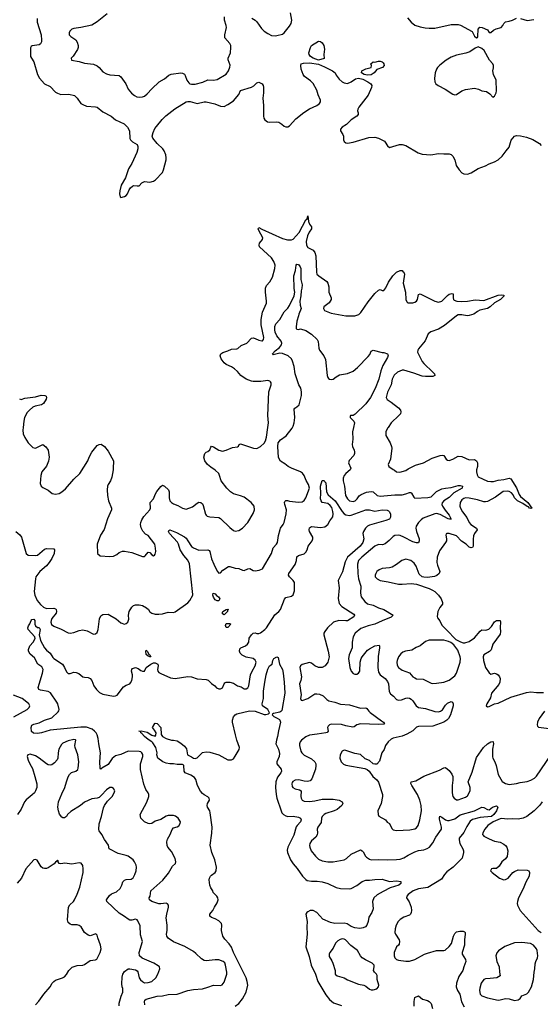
# Model space of a CAD drawing. Header units: inches. Extents: x 2001573 to 2220545, y 644482 to 846830.
# Tile 621 of 656: x 2153355 to 2159094, y 733637 to 744496. Entities that reach past the tile are written whole.
import ezdxf

# ---------------------------------------------------------------- set-up
doc = ezdxf.new("R2010")
doc.units = ezdxf.units.IN
doc.header["$MEASUREMENT"] = 0
doc.layers.add('C1753', color=7, linetype='Continuous')
doc.layers.add('C1754', color=7, linetype='Continuous')

msp = doc.modelspace()

# ---------------------------------------------------------------- linework, layer by layer
at = {"layer": 'C1753', "color": 5}
for points, elevation in [([(2153314, 738850), (2153356, 738816), (2153376, 738790), (2153427, 738610), (2153450, 738589), (2153530, 738585), (2153551, 738589), (2153630, 738657), (2153650, 738664), (2153730, 738659), (2153739, 738650), (2153736, 738610), (2153710, 738554), (2153681, 738510), (2153650, 738472), (2153577, 738410), (2153534, 738350), (2153528, 738330), (2153516, 738190), (2153522, 738150), (2153549, 738089), (2153586, 738046), (2153618, 738018), (2153650, 738004), (2153730, 738007), (2153750, 738000), (2153758, 737990), (2153761, 737970), (2153756, 737950), (2153710, 737891), (2153700, 737870), (2153697, 737850), (2153706, 737826), (2153730, 737807), (2153813, 737773), (2153890, 737733), (2153910, 737730), (2153950, 737736), (2154010, 737760), (2154050, 737768), (2154097, 737757), (2154170, 737719), (2154190, 737723), (2154210, 737738), (2154221, 737770), (2154236, 737890), (2154250, 737921), (2154270, 737935), (2154330, 737938), (2154350, 737930), (2154419, 737890), (2154470, 737844), (2154510, 737831), (2154530, 737835), (2154547, 737853), (2154557, 737883), (2154553, 737930), (2154563, 737970), (2154590, 738018), (2154610, 738035), (2154630, 738042), (2154670, 738044), (2154710, 738034), (2154754, 738010), (2154773, 737993), (2154790, 737967), (2154810, 737950), (2154850, 737940), (2154890, 737940), (2154930, 737944), (2154990, 737963), (2155050, 737957), (2155070, 737964), (2155210, 738066), (2155230, 738091), (2155262, 738150), (2155262, 738158), (2155226, 738494), (2155210, 738535), (2155165, 738585), (2155122, 738650), (2155106, 738710), (2155093, 738733), (2155005, 738830), (2154994, 738850), (2154997, 738863), (2155010, 738868), (2155082, 738842), (2155170, 738794), (2155190, 738777), (2155210, 738750), (2155247, 738687), (2155270, 738670), (2155330, 738647), (2155430, 738650), (2155442, 738642), (2155450, 738630), (2155471, 738550), (2155495, 738490), (2155530, 738413), (2155550, 738391), (2155570, 738396), (2155595, 738425), (2155656, 738464), (2155670, 738465), (2155730, 738447), (2155770, 738442), (2155810, 738425), (2155830, 738422), (2155870, 738440), (2155890, 738443), (2155930, 738423), (2155950, 738418), (2155994, 738426), (2156030, 738439), (2156130, 738607), (2156150, 738670), (2156187, 738710), (2156198, 738730), (2156209, 738809), (2156225, 738875), (2156230, 738890), (2156261, 738930), (2156270, 738950), (2156293, 739047), (2156295, 739090), (2156276, 739150), (2156273, 739170), (2156278, 739182), (2156290, 739194), (2156306, 739194), (2156330, 739186), (2156430, 739175), (2156470, 739178), (2156490, 739192), (2156510, 739222), (2156549, 739330), (2156539, 739370), (2156513, 739413), (2156490, 739470), (2156474, 739494), (2156450, 739510), (2156352, 739550), (2156316, 739570), (2156279, 739599), (2156230, 739628), (2156209, 739669), (2156199, 739790), (2156205, 739830), (2156230, 739864), (2156293, 739907), (2156357, 739990), (2156362, 740000)], 260), ([(2153392, 740000), (2153389, 739970), (2153393, 739930), (2153410, 739888), (2153450, 739831), (2153499, 739779), (2153530, 739771), (2153610, 739811), (2153644, 739784), (2153670, 739750), (2153680, 739670), (2153672, 739628), (2153649, 739571), (2153600, 739510), (2153587, 739470), (2153582, 739382), (2153593, 739353), (2153610, 739335), (2153670, 739306), (2153712, 739270), (2153750, 739263), (2153790, 739270), (2153821, 739290), (2153858, 739322), (2153950, 739430), (2154016, 739490), (2154105, 739630), (2154120, 739670), (2154150, 739725), (2154210, 739799), (2154230, 739811), (2154253, 739813), (2154288, 739788), (2154330, 739739), (2154388, 739630), (2154390, 739610), (2154384, 739570), (2154385, 739530), (2154370, 739450), (2154354, 739410), (2154330, 739370), (2154324, 739350), (2154320, 739310), (2154322, 739250), (2154334, 739190), (2154366, 739110), (2154368, 739090), (2154324, 738990), (2154287, 738873), (2154246, 738810), (2154208, 738712), (2154212, 738610), (2154243, 738583), (2154350, 738577), (2154390, 738580), (2154424, 738596), (2154450, 738619), (2154487, 738633), (2154510, 738635), (2154590, 738619), (2154710, 738574), (2154730, 738575), (2154738, 738582), (2154770, 738623), (2154790, 738619), (2154810, 738595), (2154830, 738583), (2154842, 738590), (2154850, 738602), (2154855, 738630), (2154852, 738668), (2154843, 738710), (2154770, 738806), (2154743, 738823), (2154714, 738854), (2154693, 738893), (2154688, 738928), (2154690, 738950), (2154700, 738980), (2154722, 739018), (2154789, 739091), (2154796, 739110), (2154793, 739170), (2154831, 739210), (2154852, 739268), (2154866, 739294), (2154910, 739348), (2154930, 739361), (2154950, 739351), (2154994, 739310), (2155002, 739290), (2155003, 739223), (2155010, 739191), (2155027, 739170), (2155050, 739156), (2155099, 739139), (2155150, 739107), (2155190, 739099), (2155258, 739122), (2155310, 739165), (2155330, 739175), (2155350, 739171), (2155370, 739155), (2155379, 739139), (2155404, 739044), (2155410, 739030), (2155422, 739022), (2155450, 739014), (2155550, 739004), (2155570, 738995), (2155670, 738894), (2155710, 738863), (2155730, 738855), (2155770, 738864), (2155810, 738887), (2155870, 738951), (2155930, 739050), (2155943, 739090), (2155938, 739130), (2155907, 739170), (2155830, 739230), (2155790, 739245), (2155710, 739265), (2155677, 739290), (2155638, 739330), (2155576, 739410), (2155559, 739470), (2155549, 739490), (2155510, 739529), (2155460, 739560), (2155424, 739590), (2155395, 739630), (2155384, 739670), (2155395, 739710), (2155410, 739725), (2155430, 739732), (2155449, 739751), (2155460, 739780), (2155470, 739791), (2155490, 739786), (2155550, 739748), (2155590, 739739), (2155630, 739748), (2155702, 739778), (2155755, 739785), (2155766, 739794), (2155775, 739810), (2155790, 739819), (2155932, 739770), (2155970, 739765), (2156010, 739788), (2156050, 739827), (2156064, 739850), (2156076, 739890), (2156090, 740000)], 280), ([(2157034, 740000), (2157024, 739950), (2157026, 739870), (2157021, 739810), (2157024, 739790), (2157043, 739750), (2157047, 739730), (2157045, 739710), (2157037, 739690), (2156987, 739633), (2156979, 739610), (2157004, 739550), (2156996, 739530), (2156949, 739491), (2156932, 739470), (2156922, 739438), (2156920, 739410), (2156936, 739350), (2156945, 739250), (2156968, 739210), (2156990, 739189), (2157030, 739181), (2157052, 739190), (2157074, 739210), (2157097, 739243), (2157119, 739261), (2157176, 739284), (2157230, 739291), (2157250, 739289), (2157295, 739250), (2157330, 739241), (2157490, 739257), (2157570, 739257), (2157613, 739267), (2157650, 739283), (2157670, 739280), (2157675, 739275), (2157698, 739230), (2157710, 739220), (2157855, 739225), (2157890, 739235), (2157950, 739294), (2158010, 739321), (2158050, 739330), (2158110, 739335), (2158190, 739358), (2158210, 739360), (2158236, 739350), (2158231, 739330), (2158141, 739279), (2158090, 739226), (2158032, 739188), (2158011, 739169), (2158009, 739150), (2158017, 739130), (2158045, 739085), (2158088, 739030), (2158111, 738989), (2158094, 738986), (2158078, 738990), (2157990, 739040), (2157950, 739049), (2157930, 739047), (2157802, 738998), (2157779, 738981), (2157751, 738950), (2157725, 738910), (2157722, 738890), (2157730, 738850), (2157757, 738770), (2157759, 738750), (2157752, 738728), (2157730, 738726), (2157690, 738736), (2157590, 738790), (2157550, 738806), (2157529, 738811), (2157490, 738808), (2157470, 738797), (2157429, 738751), (2157384, 738716), (2157354, 738706), (2157310, 738709), (2157270, 738689), (2157125, 738570), (2157089, 738530), (2157078, 738490), (2157081, 738390), (2157091, 738330), (2157115, 738250), (2157110, 738170), (2157118, 738130), (2157160, 738080), (2157190, 738055), (2157250, 738040), (2157310, 738008), (2157370, 737990), (2157470, 737930), (2157450, 737907), (2157350, 737867), (2157271, 737829), (2157197, 737810), (2157117, 737783), (2157053, 737730), (2157030, 737690), (2157020, 737630), (2157020, 737570), (2156985, 737490), (2156979, 737450), (2156993, 737350), (2157008, 737310), (2157030, 737287), (2157050, 737277), (2157070, 737279), (2157090, 737288), (2157103, 737310), (2157108, 737410), (2157120, 737450), (2157131, 737470), (2157190, 737543), (2157210, 737558), (2157271, 737591), (2157317, 737597), (2157322, 737590), (2157321, 737570), (2157306, 737474), (2157304, 737350), (2157310, 737301), (2157327, 737270), (2157384, 737230), (2157410, 737199), (2157420, 737170), (2157427, 737087), (2157441, 737061), (2157476, 737036), (2157510, 737000), (2157530, 736990), (2157564, 736996), (2157610, 737015), (2157630, 737016), (2157650, 737012), (2157670, 737002), (2157690, 736983), (2157727, 736930), (2157750, 736910), (2157830, 736898), (2157930, 736865), (2157970, 736864), (2157992, 736870), (2158014, 736886), (2158050, 736938), (2158070, 736960), (2158110, 736975), (2158126, 736970), (2158135, 736950), (2158133, 736930), (2158102, 736830), (2158080, 736790), (2158064, 736770), (2158030, 736750), (2157910, 736706), (2157750, 736702), (2157730, 736692), (2157687, 736653), (2157624, 736616), (2157570, 736595), (2157470, 736572), (2157450, 736561), (2157418, 736530), (2157388, 736490), (2157374, 736446), (2157347, 736410), (2157322, 736318), (2157290, 736286), (2157270, 736284), (2157250, 736289), (2157210, 736325), (2157164, 736344), (2157110, 736392), (2157050, 736404), (2156950, 736438), (2156930, 736439), (2156911, 736429), (2156887, 736390), (2156885, 736350), (2156899, 736310), (2156925, 736285), (2156950, 736273), (2157158, 736238), (2157186, 736226), (2157208, 736208), (2157248, 736150), (2157290, 736113), (2157310, 736088), (2157355, 735950), (2157355, 735930), (2157341, 735850), (2157304, 735770), (2157305, 735730), (2157313, 735713), (2157387, 735670), (2157407, 735647), (2157431, 735630), (2157457, 735577), (2157470, 735563), (2157510, 735554), (2157657, 735563), (2157710, 735573), (2157730, 735585), (2157748, 735610), (2157766, 735670), (2157783, 735770), (2157780, 735830), (2157767, 735890), (2157740, 735950), (2157677, 736050), (2157668, 736072), (2157669, 736090), (2157720, 736100), (2157810, 736154), (2157981, 736219), (2158030, 736244), (2158050, 736247), (2158090, 736214), (2158117, 736177), (2158129, 736150), (2158130, 736110), (2158122, 736050), (2158123, 735970), (2158130, 735930), (2158144, 735910), (2158170, 735891), (2158190, 735891), (2158270, 735920), (2158290, 735938), (2158319, 735990), (2158319, 736030), (2158299, 736090), (2158344, 736196), (2158390, 736359), (2158469, 736470), (2158513, 736510), (2158550, 736533), (2158570, 736535), (2158575, 736530), (2158578, 736510), (2158566, 736450), (2158568, 736368), (2158570, 736350), (2158593, 736310), (2158609, 736269), (2158631, 736170), (2158673, 736093), (2158711, 736071), (2158750, 736063), (2158830, 736071), (2158870, 736082), (2158950, 736094), (2158990, 736108), (2159030, 736132), (2159050, 736154), (2159210, 736384)], 260), ([(2157415, 740000), (2157408, 739990), (2157390, 739950), (2157390, 739910), (2157438, 739830), (2157454, 739790), (2157458, 739770), (2157442, 739650), (2157416, 739590), (2157425, 739570), (2157470, 739534), (2157488, 739528), (2157510, 739511), (2157546, 739506), (2157610, 739524), (2157637, 739543), (2157718, 739582), (2157807, 739610), (2157901, 739659), (2157990, 739690), (2158013, 739693), (2158029, 739689), (2158057, 739650), (2158070, 739639), (2158090, 739635), (2158130, 739648), (2158190, 739683), (2158230, 739679), (2158310, 739643), (2158370, 739647), (2158389, 739629), (2158400, 739610), (2158401, 739570), (2158390, 739530), (2158389, 739509), (2158396, 739476), (2158410, 739455), (2158510, 739407), (2158550, 739401), (2158577, 739403), (2158630, 739418), (2158690, 739425), (2158750, 739441), (2158770, 739432), (2158832, 739332), (2158861, 739261), (2158876, 739236), (2158955, 739170), (2159001, 739110), (2158990, 739106), (2158975, 739110), (2158963, 739123), (2158950, 739127), (2158901, 739161), (2158842, 739190), (2158810, 739222), (2158795, 739255), (2158777, 739277), (2158752, 739292), (2158730, 739298), (2158686, 739294), (2158600, 739230), (2158510, 739184), (2158490, 739178), (2158470, 739179), (2158402, 739202), (2158310, 739220), (2158270, 739221), (2158250, 739215), (2158230, 739202), (2158209, 739170), (2158208, 739130), (2158214, 739110), (2158237, 739070), (2158285, 739005), (2158310, 738950), (2158329, 738929), (2158389, 738890), (2158398, 738870), (2158370, 738830), (2158358, 738802), (2158353, 738767), (2158352, 738688), (2158345, 738675), (2158330, 738670), (2158310, 738680), (2158276, 738710), (2158225, 738745), (2158170, 738805), (2158090, 738831), (2158062, 738830), (2158055, 738825), (2158051, 738810), (2158058, 738770), (2158058, 738750), (2158050, 738730), (2157983, 738637), (2157957, 738570), (2157952, 738510), (2157959, 738479), (2157986, 738410), (2157979, 738390), (2157954, 738366), (2157926, 738354), (2157850, 738344), (2157810, 738346), (2157790, 738353), (2157760, 738380), (2157724, 738470), (2157704, 738504), (2157667, 738530), (2157610, 738546), (2157567, 738533), (2157510, 738487), (2157461, 738459), (2157430, 738449), (2157350, 738443), (2157319, 738430), (2157293, 738410), (2157279, 738390), (2157273, 738370), (2157275, 738350), (2157294, 738330), (2157330, 738310), (2157417, 738297), (2157530, 738270), (2157570, 738269), (2157670, 738279), (2157730, 738271), (2157870, 738221), (2157906, 738206), (2157930, 738191), (2157970, 738151), (2158001, 738110), (2158017, 738070), (2158014, 738050), (2157986, 738014), (2157963, 737970), (2157955, 737915), (2157960, 737900), (2157986, 737866), (2158010, 737819), (2158062, 737762), (2158162, 737662), (2158213, 737633), (2158244, 737624), (2158263, 737623), (2158310, 737637), (2158370, 737680), (2158430, 737752), (2158450, 737766), (2158495, 737765), (2158527, 737773), (2158557, 737803), (2158590, 737857), (2158610, 737870), (2158651, 737870), (2158655, 737855), (2158650, 737790), (2158656, 737750), (2158650, 737721), (2158572, 737610), (2158553, 737547), (2158532, 737528), (2158471, 737490), (2158463, 737470), (2158466, 737430), (2158490, 737350), (2158530, 737291), (2158550, 737279), (2158590, 737288), (2158610, 737283), (2158631, 737270), (2158645, 737250), (2158651, 737230), (2158648, 737190), (2158636, 737164), (2158555, 737070), (2158543, 737017), (2158503, 736950), (2158498, 736930), (2158510, 736918), (2158530, 736921), (2158589, 736951), (2158630, 736959), (2158770, 737026), (2158943, 737077), (2158990, 737084), (2159050, 737076), (2159130, 737076)], 280), ([(2154736, 733630), (2154729, 733670), (2154736, 733684), (2154750, 733693), (2154870, 733726), (2154930, 733731), (2154990, 733745), (2155092, 733748), (2155210, 733790), (2155270, 733800), (2155370, 733808), (2155430, 733826), (2155490, 733850), (2155570, 733846), (2155588, 733852), (2155610, 733883), (2155638, 733970), (2155639, 733990), (2155625, 734070), (2155615, 734095), (2155599, 734110), (2155550, 734127), (2155510, 734128), (2155410, 734116), (2155390, 734120), (2155360, 734140), (2155298, 734198), (2155270, 734218), (2155174, 734274), (2155050, 734328), (2154990, 734368), (2154977, 734390), (2154974, 734410), (2154982, 734450), (2154982, 734510), (2154970, 734590), (2154975, 734630), (2154996, 734710), (2154996, 734730), (2154985, 734745), (2154970, 734754), (2154910, 734745), (2154890, 734747), (2154810, 734770), (2154786, 734790), (2154781, 734810), (2154792, 734830), (2154800, 734890), (2154933, 735007), (2154996, 735084), (2155041, 735159), (2155071, 735190), (2155076, 735210), (2155070, 735244), (2155030, 735321), (2154988, 735370), (2154979, 735390), (2154976, 735430), (2154983, 735457), (2155012, 735510), (2155034, 735566), (2155050, 735583), (2155090, 735594), (2155110, 735605), (2155125, 735630), (2155126, 735650), (2155102, 735690), (2155072, 735712), (2155050, 735721), (2154990, 735721), (2154970, 735713), (2154910, 735677), (2154850, 735657), (2154810, 735633), (2154790, 735626), (2154770, 735630), (2154729, 735650), (2154689, 735690), (2154681, 735730), (2154755, 735865), (2154780, 735930), (2154780, 735950), (2154772, 735970), (2154747, 736007), (2154724, 736064), (2154686, 736226), (2154688, 736290), (2154711, 736370), (2154711, 736391), (2154703, 736410), (2154690, 736420), (2154670, 736427), (2154550, 736428), (2154470, 736391), (2154410, 736377), (2154373, 736347), (2154330, 736282), (2154259, 736241), (2154250, 736230), (2154242, 736242), (2154238, 736310), (2154245, 736410), (2154227, 736510), (2154221, 736570), (2154209, 736610), (2154197, 736630), (2154180, 736650), (2154154, 736670), (2154092, 736692), (2154030, 736695), (2153690, 736660), (2153597, 736630), (2153550, 736623), (2153506, 736626), (2153485, 736645), (2153480, 736690), (2153490, 736714), (2153510, 736727), (2153570, 736742), (2153630, 736770), (2153710, 736797), (2153779, 736861), (2153788, 736872), (2153790, 736890), (2153774, 736950), (2153764, 736970), (2153693, 737073), (2153670, 737087), (2153583, 737103), (2153567, 737110), (2153561, 737121), (2153558, 737130), (2153607, 737290), (2153613, 737330), (2153598, 737358), (2153553, 737390), (2153519, 737459), (2153470, 737497), (2153451, 737530), (2153452, 737550), (2153467, 737590), (2153502, 737630), (2153525, 737670), (2153521, 737690), (2153449, 737770), (2153444, 737790), (2153452, 737810), (2153468, 737832), (2153480, 737870), (2153490, 737882), (2153510, 737886), (2153521, 737870), (2153522, 737830), (2153528, 737810), (2153550, 737793), (2153570, 737793), (2153580, 737770), (2153571, 737710), (2153584, 737650), (2153628, 737568), (2153650, 737543), (2153690, 737510), (2153721, 737461), (2153731, 737450), (2153827, 737387), (2153850, 737350), (2153870, 737305), (2153890, 737287), (2153910, 737287), (2153950, 737299), (2153976, 737296), (2154005, 737285), (2154051, 737250), (2154070, 737244), (2154110, 737242), (2154132, 737232), (2154150, 737210), (2154173, 737150), (2154201, 737110), (2154235, 737075), (2154270, 737058), (2154390, 737036), (2154410, 737038), (2154430, 737048), (2154500, 737140), (2154530, 737157), (2154569, 737170), (2154577, 737183), (2154590, 737210), (2154597, 737250), (2154600, 737270), (2154588, 737312), (2154590, 737330), (2154600, 737340), (2154630, 737350), (2154659, 737339), (2154690, 737318), (2154710, 737311), (2154729, 737311), (2154750, 737350), (2154799, 737390), (2154830, 737402), (2154850, 737402), (2154878, 737390), (2154881, 737370), (2154874, 737330), (2154878, 737310), (2154890, 737296), (2154910, 737284), (2155017, 737237), (2155070, 737230), (2155210, 737252), (2155250, 737247), (2155310, 737227), (2155410, 737218), (2155432, 737212), (2155470, 737175), (2155506, 737150), (2155526, 737126), (2155550, 737115), (2155570, 737116), (2155592, 737128), (2155607, 737173), (2155617, 737183), (2155630, 737190), (2155670, 737191), (2155710, 737177), (2155756, 737150), (2155797, 737137), (2155830, 737117), (2155850, 737115), (2155870, 737127), (2155880, 737150), (2155900, 737270), (2155916, 737310), (2155951, 737369), (2155960, 737410), (2155952, 737432), (2155930, 737449), (2155850, 737466), (2155808, 737488), (2155787, 737510), (2155778, 737530), (2155783, 737557), (2155792, 737570), (2155844, 737590), (2155867, 737610), (2155880, 737630), (2155885, 737675), (2155909, 737711), (2155929, 737731), (2155950, 737735), (2155970, 737727), (2155990, 737726), (2156010, 737735), (2156056, 737770), (2156074, 737790), (2156167, 737933), (2156210, 737969), (2156230, 737992), (2156273, 738107), (2156290, 738122), (2156350, 738139), (2156370, 738153), (2156383, 738197), (2156383, 738290), (2156371, 738311), (2156328, 738350), (2156319, 738370), (2156322, 738390), (2156391, 738489), (2156405, 738530), (2156410, 738571), (2156430, 738586), (2156490, 738605), (2156510, 738623), (2156525, 738650), (2156536, 738690), (2156579, 738750), (2156588, 738770), (2156586, 738790), (2156548, 738850), (2156544, 738870), (2156550, 738893), (2156570, 738905), (2156670, 738897), (2156717, 738903), (2156752, 738928), (2156775, 738970), (2156808, 739012), (2156812, 739048), (2156807, 739073), (2156795, 739115), (2156779, 739139), (2156750, 739162), (2156690, 739170), (2156677, 739190), (2156672, 739210), (2156676, 739270), (2156672, 739350), (2156690, 739414), (2156710, 739414), (2156718, 739398), (2156730, 739387), (2156738, 739290), (2156757, 739257), (2156833, 739190), (2156910, 739071), (2156930, 739047), (2156950, 739035), (2156990, 739027), (2157010, 739031), (2157170, 739090), (2157210, 739090), (2157270, 739077), (2157350, 739090), (2157407, 739087), (2157420, 739080), (2157433, 739070), (2157443, 739043), (2157443, 739010), (2157431, 738989), (2157390, 738971), (2157210, 738920), (2157190, 738910), (2157168, 738890), (2157143, 738850), (2157139, 738830), (2157149, 738770), (2157139, 738730), (2157109, 738690), (2156968, 738570), (2156943, 738517), (2156913, 738407), (2156865, 738310), (2156876, 738230), (2156866, 738114), (2156877, 738057), (2156905, 738025), (2157038, 737938), (2157047, 737930), (2157040, 737910), (2156970, 737868), (2156950, 737865), (2156871, 737869), (2156814, 737850), (2156749, 737790), (2156718, 737750), (2156709, 737730), (2156708, 737710), (2156757, 737530), (2156766, 737470), (2156753, 737410), (2156724, 737370), (2156690, 737351), (2156650, 737353), (2156609, 737369), (2156570, 737400), (2156550, 737407), (2156470, 737384), (2156451, 737370), (2156443, 737350), (2156463, 737250), (2156455, 737210), (2156440, 737170), (2156458, 737050), (2156449, 737009), (2156458, 736990), (2156470, 736986), (2156530, 737008), (2156610, 737060), (2156630, 737063), (2156658, 737058), (2156699, 737039), (2156739, 736999), (2156764, 736984), (2156830, 736970), (2156890, 736949), (2156990, 736940), (2157110, 736902), (2157170, 736907), (2157181, 736901), (2157202, 736870), (2157217, 736857), (2157342, 736762), (2157365, 736750), (2157378, 736730), (2157370, 736725), (2157310, 736722), (2157110, 736730), (2157070, 736719), (2157041, 736699), (2157026, 736694), (2156950, 736708), (2156904, 736724), (2156790, 736725), (2156770, 736718), (2156755, 736705), (2156748, 736690), (2156755, 736650), (2156744, 736636), (2156731, 736630), (2156635, 736615), (2156550, 736606), (2156510, 736587), (2156463, 736550), (2156446, 736530), (2156439, 736510), (2156440, 736490), (2156455, 736430), (2156464, 736410), (2156490, 736383), (2156570, 736346), (2156609, 736310), (2156618, 736290), (2156621, 736270), (2156616, 736230), (2156576, 736124), (2156558, 736102), (2156526, 736094), (2156490, 736097), (2156431, 736111), (2156390, 736110), (2156365, 736095), (2156358, 736082), (2156353, 736070), (2156359, 736039), (2156367, 736027), (2156390, 736014), (2156441, 736001), (2156458, 735990), (2156454, 735930), (2156456, 735910), (2156469, 735889), (2156490, 735878), (2156550, 735874), (2156610, 735881), (2156690, 735898), (2156810, 735901), (2156876, 735890), (2156911, 735870), (2156916, 735850), (2156905, 735830), (2156854, 735786), (2156821, 735770), (2156730, 735741), (2156710, 735730), (2156690, 735710), (2156683, 735690), (2156678, 735642), (2156642, 735590), (2156635, 735570), (2156638, 735530), (2156634, 735506), (2156618, 735482), (2156570, 735440), (2156554, 735410), (2156549, 735390), (2156552, 735370), (2156569, 735330), (2156616, 735270), (2156650, 735237), (2156690, 735219), (2156751, 735209), (2156810, 735207), (2156930, 735230), (2156956, 735244), (2157010, 735292), (2157110, 735339), (2157130, 735331), (2157140, 735320), (2157167, 735270), (2157179, 735259), (2157210, 735239), (2157230, 735232), (2157310, 735236), (2157410, 735231), (2157507, 735233), (2157550, 735239), (2157590, 735251), (2157638, 735282), (2157710, 735320), (2157750, 735333), (2157810, 735341), (2157846, 735354), (2157874, 735370), (2157910, 735419), (2157941, 735479), (2158003, 735570), (2158005, 735590), (2157982, 735678), (2157981, 735699), (2157987, 735713), (2158010, 735702), (2158050, 735671), (2158070, 735664), (2158090, 735663), (2158150, 735684), (2158210, 735727), (2158368, 735772), (2158450, 735812), (2158470, 735808), (2158510, 735784), (2158530, 735783), (2158567, 735810), (2158590, 735820), (2158610, 735825), (2158620, 735820), (2158624, 735810), (2158611, 735770), (2158583, 735730), (2158555, 735710), (2158430, 735697), (2158345, 735675), (2158322, 735658), (2158282, 735598), (2158250, 735531), (2158201, 735470), (2158198, 735450), (2158206, 735410), (2158240, 735350), (2158246, 735330), (2158247, 735310), (2158233, 735250), (2158135, 735150), (2158062, 735098), (2158037, 735070), (2158004, 735016), (2157854, 734926), (2157750, 734910), (2157692, 734890), (2157638, 734850), (2157623, 734830), (2157620, 734810), (2157648, 734768), (2157669, 734709), (2157675, 734670), (2157672, 734650), (2157662, 734630), (2157650, 734621), (2157590, 734597), (2157549, 734571), (2157528, 734550), (2157505, 734510), (2157493, 734470), (2157489, 734430), (2157496, 734410), (2157538, 734350), (2157543, 734330), (2157538, 734302), (2157531, 734290), (2157508, 734270), (2157484, 734210), (2157483, 734170), (2157491, 734150), (2157510, 734130), (2157530, 734123), (2157610, 734113), (2157650, 734113), (2157709, 734130), (2157817, 734190), (2157850, 734203), (2157950, 734230), (2158030, 734230), (2158046, 734234), (2158090, 734273), (2158114, 734306), (2158136, 734390), (2158150, 734419), (2158161, 734430), (2158170, 734438), (2158205, 734445), (2158244, 734444), (2158258, 734438), (2158266, 734430), (2158267, 734410), (2158258, 734350), (2158257, 734290), (2158232, 734210), (2158233, 734190), (2158270, 734130), (2158272, 734110), (2158249, 734050), (2158239, 734010), (2158196, 733944), (2158170, 733870), (2158166, 733830), (2158180, 733790), (2158207, 733750), (2158224, 733664), (2158256, 733610)], 240), ([(2155730, 733616), (2155770, 733645), (2155810, 733698), (2155850, 733770), (2155868, 733850), (2155864, 733890), (2155851, 733931), (2155713, 734210), (2155688, 734268), (2155664, 734304), (2155615, 734355), (2155593, 734390), (2155580, 734450), (2155583, 734510), (2155578, 734530), (2155550, 734558), (2155510, 734581), (2155470, 734596), (2155452, 734610), (2155452, 734630), (2155465, 734650), (2155485, 734670), (2155502, 734710), (2155530, 734756), (2155542, 734790), (2155538, 734810), (2155528, 734828), (2155489, 734870), (2155484, 734890), (2155461, 734921), (2155449, 734950), (2155443, 735010), (2155447, 735030), (2155459, 735050), (2155470, 735063), (2155509, 735091), (2155519, 735110), (2155525, 735150), (2155507, 735230), (2155472, 735310), (2155454, 735394), (2155474, 735526), (2155475, 735590), (2155456, 735750), (2155450, 735770), (2155426, 735810), (2155421, 735830), (2155426, 735850), (2155446, 735890), (2155444, 735910), (2155430, 735925), (2155390, 735946), (2155370, 735961), (2155347, 735987), (2155315, 736050), (2155296, 736116), (2155280, 736140), (2155243, 736163), (2155179, 736190), (2155168, 736210), (2155165, 736270), (2155157, 736277), (2155150, 736281), (2155090, 736281), (2155051, 736289), (2155010, 736289), (2154970, 736296), (2154933, 736313), (2154878, 736350), (2154868, 736388), (2154870, 736410), (2154857, 736470), (2154822, 736522), (2154813, 736533), (2154770, 736556), (2154729, 736589), (2154702, 736622), (2154689, 736630), (2154685, 736645), (2154668, 736650), (2154693, 736653), (2154760, 736640), (2154810, 736604), (2154847, 736593), (2154856, 736604), (2154858, 736630), (2154842, 736662), (2154818, 736690), (2154846, 736734), (2154850, 736738), (2154870, 736735), (2154910, 736690), (2154914, 736614), (2154930, 736590), (2154968, 736568), (2155030, 736551), (2155050, 736551), (2155090, 736542), (2155130, 736518), (2155170, 736485), (2155195, 736455), (2155206, 736390), (2155250, 736367), (2155270, 736350), (2155290, 736348), (2155310, 736354), (2155370, 736413), (2155410, 736423), (2155450, 736418), (2155550, 736387), (2155650, 736335), (2155690, 736333), (2155710, 736345), (2155730, 736373), (2155774, 736446), (2155778, 736470), (2155749, 736550), (2155732, 736610), (2155701, 736750), (2155701, 736770), (2155711, 736809), (2155729, 736830), (2155750, 736840), (2155888, 736872), (2155950, 736870), (2156050, 736835), (2156068, 736832), (2156098, 736842), (2156108, 736850), (2156090, 736890), (2156030, 736930), (2156027, 736950), (2156041, 737010), (2156042, 737090), (2156056, 737190), (2156070, 737271), (2156090, 737335), (2156110, 737371), (2156138, 737390), (2156144, 737430), (2156157, 737450), (2156190, 737471), (2156203, 737463), (2156218, 737390), (2156250, 737331), (2156259, 737290), (2156272, 737190), (2156276, 737070), (2156243, 736877), (2156235, 736865), (2156222, 736858), (2156154, 736846), (2156142, 736838), (2156138, 736830), (2156157, 736810), (2156194, 736794), (2156218, 736778), (2156224, 736770), (2156229, 736750), (2156206, 736654), (2156198, 736590), (2156184, 736550), (2156180, 736510), (2156206, 736450), (2156218, 736402), (2156216, 736370), (2156188, 736310), (2156190, 736290), (2156238, 736230), (2156242, 736210), (2156232, 736190), (2156197, 736143), (2156177, 736090), (2156173, 736030), (2156181, 735950), (2156190, 735910), (2156238, 735770), (2156246, 735750), (2156264, 735730), (2156290, 735715), (2156310, 735709), (2156368, 735712), (2156430, 735701), (2156450, 735690), (2156457, 735670), (2156451, 735650), (2156412, 735610), (2156404, 735596), (2156377, 735503), (2156309, 735371), (2156304, 735336), (2156307, 735310), (2156341, 735230), (2156368, 735188), (2156415, 735135), (2156471, 735051), (2156510, 735012), (2156524, 735004), (2156570, 734994), (2156635, 734995), (2156690, 734989), (2156751, 734970), (2156845, 734925), (2156890, 734914), (2156990, 734910), (2157010, 734915), (2157073, 734947), (2157130, 734992), (2157170, 735007), (2157210, 735006), (2157270, 735015), (2157350, 735019), (2157430, 734991), (2157510, 735000), (2157558, 734990), (2157556, 734970), (2157534, 734950), (2157440, 734920), (2157360, 734880), (2157297, 734843), (2157260, 734810), (2157244, 734770), (2157251, 734690), (2157237, 734650), (2157202, 734598), (2157198, 734550), (2157183, 734510), (2157167, 734493), (2157140, 734480), (2157106, 734474), (2157050, 734479), (2157010, 734494), (2156963, 734523), (2156930, 734533), (2156830, 734530), (2156781, 734541), (2156698, 734578), (2156630, 734649), (2156590, 734672), (2156556, 734670), (2156530, 734658), (2156519, 734650), (2156509, 734630), (2156522, 734550), (2156519, 734490), (2156523, 734410), (2156510, 734270), (2156545, 734165), (2156568, 734070), (2156614, 733970), (2156642, 733890), (2156730, 733742), (2156770, 733689), (2156814, 733654), (2156903, 733623)], 220), ([(2153292, 736808), (2153438, 736890), (2153460, 736910), (2153465, 736930), (2153455, 736950), (2153435, 736970), (2153382, 737010), (2153287, 737047)], 260), ([(2159140, 736870), (2159082, 736790), (2159062, 736750), (2159059, 736719), (2159064, 736704), (2159075, 736695), (2159190, 736680)], 280), ([(2154450, 733622), (2154452, 733648), (2154473, 733727), (2154490, 733770), (2154490, 733810), (2154483, 733830), (2154482, 733862), (2154484, 733936), (2154492, 733970), (2154510, 733998), (2154550, 734028), (2154570, 734030), (2154630, 734019), (2154648, 734008), (2154656, 733996), (2154672, 733930), (2154686, 733906), (2154708, 733888), (2154730, 733875), (2154770, 733877), (2154811, 733890), (2154856, 733930), (2154878, 733970), (2154898, 734030), (2154895, 734050), (2154882, 734062), (2154833, 734090), (2154705, 734145), (2154676, 734170), (2154673, 734210), (2154708, 734330), (2154685, 734405), (2154683, 734503), (2154657, 734557), (2154648, 734568), (2154630, 734576), (2154590, 734565), (2154570, 734565), (2154550, 734575), (2154510, 734606), (2154450, 734642), (2154315, 734770), (2154312, 734790), (2154343, 734837), (2154366, 734854), (2154421, 734879), (2154464, 734916), (2154482, 734950), (2154493, 734987), (2154510, 735007), (2154530, 735015), (2154583, 735017), (2154607, 735033), (2154625, 735070), (2154637, 735110), (2154641, 735150), (2154637, 735170), (2154620, 735210), (2154606, 735230), (2154550, 735270), (2154530, 735278), (2154440, 735300), (2154342, 735350), (2154333, 735393), (2154290, 735453), (2154260, 735510), (2154231, 735550), (2154226, 735566), (2154232, 735628), (2154258, 735710), (2154277, 735803), (2154290, 735830), (2154323, 735877), (2154374, 735930), (2154398, 735970), (2154402, 735990), (2154390, 736017), (2154370, 736029), (2154350, 736029), (2154310, 736003), (2154258, 735942), (2154230, 735919), (2154210, 735911), (2154150, 735902), (2154070, 735866), (2154024, 735830), (2153917, 735763), (2153883, 735730), (2153870, 735709), (2153850, 735693), (2153830, 735693), (2153820, 735700), (2153795, 735735), (2153782, 735770), (2153777, 735810), (2153784, 735870), (2153820, 735960), (2153854, 736030), (2153870, 736090), (2153890, 736145), (2153903, 736170), (2153926, 736194), (2153975, 736210), (2153994, 736226), (2154000, 736240), (2154006, 736310), (2153996, 736390), (2153965, 736470), (2153961, 736490), (2153973, 736550), (2153970, 736554), (2153950, 736558), (2153890, 736544), (2153830, 736516), (2153816, 736504), (2153787, 736450), (2153778, 736410), (2153776, 736350), (2153768, 736332), (2153740, 736300), (2153710, 736279), (2153690, 736276), (2153670, 736279), (2153650, 736289), (2153570, 736353), (2153530, 736378), (2153470, 736396), (2153443, 736390), (2153438, 736370), (2153450, 736331), (2153465, 736290), (2153496, 736236), (2153523, 736150), (2153542, 736070), (2153542, 736030), (2153529, 735991), (2153517, 735970), (2153494, 735946), (2153427, 735893), (2153409, 735871), (2153370, 735789), (2153330, 735729)], 260), ([(2159116, 735870), (2159090, 735832), (2159027, 735770), (2158944, 735710), (2158903, 735690), (2158850, 735680), (2158790, 735683), (2158730, 735678), (2158670, 735685), (2158650, 735681), (2158574, 735650), (2158514, 735610), (2158483, 735570), (2158459, 735530), (2158458, 735510), (2158463, 735503), (2158473, 735490), (2158530, 735462), (2158590, 735438), (2158650, 735425), (2158690, 735404), (2158710, 735390), (2158725, 735370), (2158736, 735330), (2158730, 735269), (2158710, 735241), (2158670, 735209), (2158640, 735160), (2158610, 735135), (2158570, 735135), (2158554, 735130), (2158545, 735110), (2158562, 735090), (2158645, 735030), (2158690, 735011), (2158710, 735013), (2158741, 735030), (2158791, 735089), (2158810, 735103), (2158850, 735122), (2158950, 735116), (2158968, 735108), (2158976, 735090), (2158970, 735050), (2158935, 734985), (2158904, 734910), (2158855, 734810), (2158841, 734770), (2158838, 734750), (2158841, 734730), (2158870, 734670), (2159070, 734451), (2159105, 734430)], 260), ([(2153530, 733630), (2153567, 733673), (2153620, 733750), (2153690, 733830), (2153712, 733870), (2153730, 733888), (2153750, 733903), (2153828, 733930), (2153850, 733942), (2153870, 733966), (2153896, 734010), (2153934, 734046), (2153990, 734066), (2154050, 734069), (2154070, 734077), (2154130, 734120), (2154190, 734127), (2154206, 734134), (2154242, 734210), (2154252, 734250), (2154246, 734290), (2154216, 734370), (2154210, 734398), (2154194, 734414), (2154130, 734393), (2154110, 734399), (2154070, 734429), (2154032, 734490), (2154010, 734508), (2153990, 734513), (2153930, 734515), (2153910, 734522), (2153890, 734541), (2153880, 734570), (2153892, 734710), (2153907, 734733), (2153947, 734770), (2153960, 734790), (2153990, 734851), (2154016, 734930), (2154056, 735090), (2154056, 735130), (2154049, 735169), (2154032, 735192), (2154010, 735196), (2153930, 735182), (2153853, 735193), (2153807, 735187), (2153790, 735189), (2153778, 735210), (2153778, 735218), (2153770, 735226), (2153766, 735214), (2153750, 735204), (2153734, 735186), (2153670, 735143), (2153650, 735134), (2153630, 735134), (2153610, 735139), (2153590, 735155), (2153546, 735226), (2153530, 735233), (2153510, 735229), (2153423, 735130), (2153373, 735030), (2153328, 734972)], 280), ([(2157705, 733615), (2157704, 733670), (2157710, 733711), (2157750, 733731), (2157795, 733695), (2157850, 733681), (2157870, 733667), (2157890, 733646), (2157905, 733590)], 220)]:
    msp.add_lwpolyline(points, dxfattribs=dict(at, elevation=elevation))
for points, elevation in [([(2155530, 738085), (2155510, 738098), (2155490, 738129), (2155484, 738150), (2155488, 738172), (2155510, 738164), (2155525, 738145), (2155547, 738130), (2155561, 738110), (2155550, 738087)], 240), ([(2155610, 737934), (2155590, 737944), (2155590, 737962), (2155595, 737970), (2155630, 737991), (2155654, 737994), (2155644, 737976), (2155645, 737970)], 240), ([(2155630, 737794), (2155624, 737816), (2155630, 737837), (2155670, 737836), (2155682, 737830), (2155650, 737794)], 240), ([(2157870, 737653), (2157830, 737637), (2157770, 737590), (2157727, 737573), (2157676, 737544), (2157607, 737533), (2157578, 737522), (2157556, 737504), (2157532, 737470), (2157515, 737430), (2157513, 737410), (2157517, 737377), (2157531, 737351), (2157570, 737321), (2157651, 737291), (2157690, 737250), (2157710, 737236), (2157730, 737227), (2157802, 737222), (2157890, 737180), (2157910, 737176), (2157950, 737177), (2158030, 737188), (2158090, 737213), (2158150, 737258), (2158169, 737290), (2158212, 737410), (2158214, 737450), (2158210, 737469), (2158184, 737544), (2158141, 737601), (2158108, 737628), (2158080, 737640), (2158030, 737652)], 280), ([(2154790, 737468), (2154770, 737475), (2154750, 737495), (2154744, 737530), (2154750, 737541), (2154761, 737530), (2154777, 737497), (2154791, 737490), (2154802, 737470)], 240), ([(2156910, 734358), (2156888, 734352), (2156863, 734337), (2156835, 734310), (2156810, 734257), (2156773, 734210), (2156765, 734190), (2156766, 734166), (2156797, 734117), (2156808, 734090), (2156833, 734010), (2156833, 733970), (2156855, 733950), (2156931, 733931), (2156968, 733908), (2157090, 733860), (2157150, 733850), (2157170, 733839), (2157210, 733804), (2157230, 733797), (2157250, 733797), (2157290, 733807), (2157311, 733830), (2157313, 733850), (2157297, 733910), (2157294, 733954), (2157287, 733970), (2157265, 733990), (2157254, 734010), (2157264, 734050), (2157263, 734070), (2157241, 734090), (2157166, 734126), (2157129, 734149), (2157110, 734170), (2157080, 734230), (2157005, 734285), (2156947, 734347), (2156930, 734357)], 240), ([(2158890, 734319), (2158810, 734317), (2158704, 734276), (2158632, 734228), (2158615, 734205), (2158604, 734170), (2158616, 734110), (2158642, 734050), (2158643, 733990), (2158651, 733950), (2158616, 733930), (2158540, 733920), (2158490, 733919), (2158470, 733911), (2158442, 733870), (2158426, 733814), (2158423, 733790), (2158430, 733750), (2158451, 733731), (2158510, 733707), (2158630, 733683), (2158650, 733685), (2158710, 733702), (2158750, 733699), (2158810, 733680), (2158850, 733686), (2158870, 733701), (2158890, 733730), (2158946, 733754), (2158964, 733770), (2158996, 733830), (2159017, 733910), (2159024, 733950), (2159025, 733990), (2159034, 734030), (2159037, 734083), (2159043, 734110), (2159063, 734150), (2159066, 734170), (2159058, 734230), (2159050, 734250), (2159019, 734290), (2158986, 734306)], 260)]:
    msp.add_lwpolyline(points, close=True, dxfattribs=dict(at, elevation=elevation))
at = {"layer": 'C1754', "color": 5}
for points, elevation in [([(2155914, 744514), (2155950, 744492), (2155970, 744472), (2156020, 744400), (2156050, 744370), (2156090, 744343), (2156130, 744323), (2156170, 744317), (2156190, 744321), (2156250, 744337), (2156269, 744350), (2156330, 744424), (2156346, 744454), (2156356, 744490), (2156341, 744570)], 340), ([(2153547, 744510), (2153547, 744470), (2153593, 744330), (2153597, 744270), (2153595, 744250), (2153586, 744230), (2153570, 744217), (2153493, 744207), (2153481, 744199), (2153474, 744186), (2153475, 744090), (2153484, 744070), (2153512, 744030), (2153551, 743891), (2153572, 743850), (2153630, 743787), (2153690, 743758), (2153750, 743698), (2153770, 743684), (2153810, 743672), (2153895, 743675), (2153958, 743658), (2153990, 743631), (2154030, 743573), (2154050, 743560), (2154090, 743541), (2154190, 743536), (2154210, 743530), (2154270, 743480), (2154362, 743430), (2154410, 743390), (2154506, 743346), (2154545, 743310), (2154564, 743270), (2154570, 743185), (2154577, 743170), (2154599, 743150), (2154650, 743121), (2154658, 743098), (2154657, 743070), (2154645, 743030), (2154590, 742910), (2154554, 742850), (2154522, 742750), (2154475, 742670), (2154457, 742610), (2154456, 742576), (2154462, 742542), (2154470, 742534), (2154510, 742546), (2154530, 742558), (2154543, 742577), (2154560, 742620), (2154577, 742643), (2154599, 742661), (2154610, 742668), (2154650, 742663), (2154670, 742665), (2154703, 742697), (2154730, 742712), (2154790, 742705), (2154830, 742716), (2154852, 742730), (2154928, 742812), (2154941, 742839), (2154970, 742950), (2154971, 742971), (2154964, 743004), (2154948, 743048), (2154932, 743070), (2154870, 743132), (2154821, 743190), (2154816, 743210), (2154825, 743250), (2154846, 743294), (2154862, 743318), (2154925, 743395), (2154965, 743435), (2155066, 743514), (2155190, 743588), (2155210, 743595), (2155235, 743595), (2155310, 743573), (2155389, 743591), (2155410, 743591), (2155506, 743566), (2155570, 743543), (2155610, 743539), (2155650, 743559), (2155710, 743600), (2155770, 743670), (2155790, 743713), (2155910, 743750), (2155935, 743765), (2155970, 743800), (2155990, 743806), (2156028, 743788), (2156037, 743770), (2156041, 743750), (2156044, 743690), (2156036, 743630), (2156043, 743550), (2156044, 743430), (2156047, 743410), (2156058, 743390), (2156087, 743370), (2156110, 743365), (2156190, 743368), (2156210, 743365), (2156245, 743345), (2156270, 743323), (2156290, 743315), (2156310, 743314), (2156330, 743325), (2156398, 743402), (2156486, 743474), (2156548, 743512), (2156632, 743550), (2156659, 743570), (2156671, 743589), (2156671, 743610), (2156646, 743666), (2156630, 743717), (2156591, 743791), (2156562, 743822), (2156493, 743870), (2156481, 743890), (2156457, 743950), (2156455, 743990), (2156458, 744010), (2156482, 744018), (2156550, 744019), (2156650, 744006), (2156716, 743976), (2156804, 743930), (2156832, 743910), (2156845, 743885), (2156878, 743838), (2156909, 743809), (2156930, 743798), (2156970, 743792), (2157010, 743810), (2157055, 743845), (2157090, 743850), (2157139, 743839), (2157192, 743812), (2157224, 743790), (2157238, 743770), (2157233, 743747), (2157197, 743663), (2157094, 743530), (2157083, 743510), (2157080, 743490), (2157087, 743470), (2157085, 743450), (2157072, 743430), (2157010, 743390), (2156959, 743341), (2156911, 743310), (2156891, 743290), (2156891, 743270), (2156917, 743230), (2156923, 743210), (2156924, 743170), (2156930, 743152), (2156950, 743139), (2156970, 743135), (2157030, 743146), (2157202, 743198), (2157270, 743200), (2157310, 743190), (2157375, 743155), (2157385, 743145), (2157410, 743103), (2157430, 743088), (2157541, 743119), (2157570, 743119), (2157610, 743110), (2157746, 743026), (2157790, 743012), (2157887, 743007), (2157970, 743021), (2158030, 743016), (2158090, 743018), (2158110, 743010), (2158131, 742990), (2158151, 742950), (2158168, 742888), (2158199, 742839), (2158228, 742808), (2158250, 742794), (2158290, 742791), (2158330, 742805), (2158410, 742855), (2158490, 742885), (2158530, 742907), (2158590, 742927), (2158630, 742950), (2158675, 742990), (2158716, 743050), (2158751, 743089), (2158774, 743166), (2158810, 743212), (2158830, 743219), (2158876, 743216), (2158940, 743200), (2159013, 743173), (2159085, 743130), (2159102, 743110)], 320), ([(2154318, 744562), (2154210, 744471), (2154150, 744435), (2154030, 744410), (2153950, 744400), (2153931, 744390), (2153908, 744370), (2153900, 744350), (2153900, 744330), (2153917, 744310), (2153972, 744272), (2153989, 744249), (2154000, 744210), (2154000, 744190), (2153993, 744167), (2153945, 744095), (2153921, 744070), (2153925, 744050), (2154010, 744036), (2154070, 744017), (2154170, 744005), (2154210, 743987), (2154230, 743970), (2154270, 743922), (2154310, 743897), (2154350, 743887), (2154450, 743882), (2154470, 743867), (2154525, 743790), (2154550, 743730), (2154587, 743687), (2154619, 743659), (2154646, 743646), (2154670, 743641), (2154710, 743645), (2154730, 743654), (2154761, 743679), (2154810, 743732), (2154891, 743809), (2154950, 743843), (2154997, 743883), (2155025, 743895), (2155130, 743910), (2155150, 743905), (2155170, 743894), (2155180, 743880), (2155199, 743830), (2155219, 743799), (2155229, 743789), (2155250, 743784), (2155290, 743786), (2155372, 743808), (2155430, 743831), (2155490, 743829), (2155530, 743836), (2155630, 743895), (2155656, 743930), (2155672, 743972), (2155674, 743994), (2155652, 744052), (2155654, 744070), (2155678, 744130), (2155681, 744190), (2155681, 744210), (2155673, 744233), (2155617, 744297), (2155615, 744330), (2155633, 744410), (2155631, 744430), (2155614, 744490), (2155612, 744528)], 340), ([(2157630, 744516), (2157670, 744467), (2157710, 744437), (2157770, 744417), (2157825, 744405), (2157870, 744401), (2157930, 744404), (2158110, 744441), (2158150, 744444), (2158190, 744441), (2158214, 744434), (2158344, 744364), (2158370, 744314), (2158390, 744294), (2158402, 744298), (2158406, 744310), (2158408, 744392), (2158428, 744412), (2158454, 744410), (2158510, 744382), (2158530, 744354), (2158550, 744354), (2158579, 744381), (2158606, 744394), (2158662, 744410), (2158679, 744430), (2158690, 744452), (2158710, 744471), (2158750, 744478), (2158789, 744491), (2158830, 744511)], 340), ([(2158874, 744510), (2158950, 744487), (2159023, 744497)], 340), ([(2156090, 740000), (2156097, 740050), (2156091, 740130), (2156100, 740390), (2156127, 740470), (2156126, 740490), (2156121, 740501), (2156111, 740511), (2156090, 740516), (2156013, 740507), (2155930, 740507), (2155910, 740510), (2155850, 740531), (2155794, 740570), (2155755, 740615), (2155724, 740644), (2155690, 740666), (2155630, 740694), (2155610, 740710), (2155576, 740756), (2155566, 740790), (2155572, 740810), (2155593, 740827), (2155650, 740845), (2155690, 740864), (2155750, 740866), (2155758, 740870), (2155797, 740903), (2155860, 740930), (2155910, 740984), (2155930, 740986), (2155950, 740981), (2155990, 740963), (2156025, 740955), (2156030, 740955), (2156043, 740970), (2156046, 740990), (2156018, 741130), (2156016, 741190), (2156031, 741270), (2156075, 741370), (2156077, 741390), (2156064, 741490), (2156066, 741534), (2156077, 741563), (2156114, 741606), (2156142, 741658), (2156167, 741750), (2156170, 741790), (2156158, 741830), (2156130, 741870), (2156000, 741990), (2155993, 742010), (2155997, 742030), (2156032, 742070), (2156035, 742090), (2155990, 742170), (2155984, 742190), (2155990, 742205), (2156024, 742184), (2156250, 742084), (2156308, 742068), (2156350, 742069), (2156370, 742077), (2156434, 742150), (2156510, 742287), (2156522, 742298), (2156530, 742331), (2156538, 742270), (2156550, 742239), (2156570, 742210), (2156570, 742190), (2156547, 742153), (2156528, 742112), (2156514, 742050), (2156515, 742010), (2156530, 741983), (2156590, 741953), (2156610, 741930), (2156618, 741890), (2156626, 741710), (2156631, 741690), (2156651, 741670), (2156741, 741610), (2156753, 741590), (2156762, 741550), (2156762, 741490), (2156788, 741430), (2156787, 741410), (2156779, 741390), (2156766, 741374), (2156709, 741330), (2156702, 741310), (2156714, 741290), (2156790, 741259), (2156950, 741229), (2157050, 741228), (2157094, 741246), (2157115, 741265), (2157197, 741383), (2157270, 741476), (2157310, 741514), (2157330, 741519), (2157350, 741511), (2157370, 741511), (2157390, 741538), (2157420, 741600), (2157468, 741672), (2157510, 741710), (2157550, 741728), (2157570, 741728), (2157580, 741720), (2157591, 741710), (2157598, 741690), (2157581, 741590), (2157609, 741490), (2157613, 741410), (2157623, 741383), (2157633, 741373), (2157690, 741375), (2157710, 741379), (2157730, 741390), (2157740, 741410), (2157750, 741465), (2157770, 741474), (2157797, 741457), (2157830, 741444), (2157930, 741392), (2157970, 741382), (2158010, 741392), (2158070, 741455), (2158090, 741470), (2158117, 741477), (2158134, 741474), (2158132, 741430), (2158138, 741410), (2158144, 741404), (2158173, 741393), (2158230, 741388), (2158290, 741390), (2158375, 741405), (2158470, 741398), (2158630, 741457), (2158661, 741461), (2158690, 741456), (2158694, 741450), (2158654, 741410), (2158588, 741372), (2158542, 741330), (2158510, 741311), (2158428, 741292), (2158401, 741279), (2158362, 741250), (2158310, 741232), (2158289, 741230), (2158230, 741242), (2158190, 741240), (2158170, 741230), (2158037, 741123), (2157970, 741084), (2157887, 741053), (2157858, 741030), (2157825, 740955), (2157750, 740865), (2157742, 740850), (2157741, 740830), (2157790, 740727), (2157810, 740703), (2157910, 740610), (2157928, 740590), (2157930, 740570), (2157910, 740561), (2157830, 740559), (2157790, 740564), (2157699, 740599), (2157590, 740630), (2157570, 740629), (2157519, 740610), (2157483, 740577), (2157459, 740530), (2157448, 740470), (2157410, 740389), (2157393, 740330), (2157407, 740307), (2157450, 740279), (2157530, 740214), (2157551, 740190), (2157556, 740170), (2157551, 740150), (2157534, 740130), (2157449, 740051), (2157415, 740000)], 280), ([(2156362, 740000), (2156370, 740014), (2156381, 740050), (2156387, 740110), (2156381, 740199), (2156387, 740213), (2156410, 740225), (2156434, 740250), (2156460, 740350), (2156463, 740390), (2156453, 740433), (2156433, 740470), (2156391, 740590), (2156381, 740670), (2156363, 740730), (2156350, 740757), (2156315, 740790), (2156250, 740816), (2156222, 740818), (2156150, 740801), (2156144, 740804), (2156142, 740810), (2156170, 740844), (2156220, 740880), (2156239, 740910), (2156243, 740930), (2156237, 740950), (2156190, 741010), (2156170, 741050), (2156166, 741074), (2156167, 741113), (2156179, 741141), (2156223, 741190), (2156270, 741275), (2156310, 741315), (2156330, 741344), (2156380, 741450), (2156388, 741490), (2156380, 741530), (2156378, 741670), (2156395, 741730), (2156403, 741790), (2156410, 741799), (2156430, 741795), (2156447, 741770), (2156453, 741750), (2156455, 741630), (2156467, 741570), (2156465, 741535), (2156456, 741504), (2156455, 741450), (2156442, 741390), (2156446, 741346), (2156459, 741310), (2156433, 741250), (2156430, 741230), (2156408, 741172), (2156401, 741110), (2156404, 741090), (2156410, 741081), (2156430, 741079), (2156450, 741088), (2156510, 741068), (2156570, 741028), (2156635, 740970), (2156646, 740946), (2156653, 740873), (2156660, 740850), (2156709, 740790), (2156726, 740750), (2156745, 740570), (2156750, 740550), (2156759, 740539), (2156770, 740532), (2156790, 740528), (2156810, 740533), (2156842, 740558), (2156882, 740578), (2156970, 740594), (2157030, 740618), (2157079, 740661), (2157198, 740782), (2157215, 740805), (2157230, 740841), (2157250, 740852), (2157350, 740825), (2157370, 740825), (2157410, 740811), (2157417, 740797), (2157408, 740770), (2157359, 740681), (2157337, 740623), (2157312, 740530), (2157272, 740430), (2157222, 740330), (2157170, 740259), (2157054, 740146), (2157030, 740132), (2157001, 740130), (2156998, 740122), (2156998, 740110), (2157040, 740070), (2157044, 740050), (2157034, 740000)], 260), ([(2153353, 740313), (2153370, 740308), (2153410, 740320), (2153530, 740337), (2153590, 740354), (2153633, 740353), (2153645, 740345), (2153650, 740330), (2153646, 740310), (2153617, 740263), (2153597, 740250), (2153527, 740233), (2153499, 740221), (2153462, 740190), (2153438, 740162), (2153408, 740110), (2153399, 740070), (2153392, 740000)], 280)]:
    msp.add_lwpolyline(points, dxfattribs=dict(at, elevation=elevation))
for points, elevation in [([(2156650, 744051), (2156590, 744073), (2156562, 744090), (2156547, 744110), (2156543, 744130), (2156559, 744190), (2156570, 744211), (2156650, 744258), (2156670, 744255), (2156690, 744241), (2156707, 744210), (2156713, 744170), (2156707, 744110), (2156710, 744069)], 320), ([(2158410, 744198), (2158377, 744183), (2158318, 744142), (2158273, 744127), (2158170, 744106), (2158110, 744082), (2158056, 744050), (2157986, 743994), (2157962, 743970), (2157950, 743950), (2157936, 743910), (2157928, 743848), (2157931, 743811), (2157943, 743790), (2157966, 743770), (2158046, 743730), (2158130, 743674), (2158150, 743668), (2158170, 743671), (2158230, 743711), (2158270, 743727), (2158370, 743741), (2158411, 743731), (2158450, 743711), (2158502, 743702), (2158539, 743679), (2158570, 743642), (2158590, 743652), (2158609, 743690), (2158612, 743710), (2158607, 743827), (2158577, 743890), (2158569, 743930), (2158576, 743964), (2158576, 743990), (2158569, 744010), (2158533, 744050), (2158475, 744155), (2158450, 744178)], 340), ([(2157190, 743883), (2157153, 743890), (2157122, 743910), (2157125, 743930), (2157170, 743953), (2157231, 743969), (2157233, 743990), (2157227, 744010), (2157250, 744030), (2157270, 744028), (2157310, 744039), (2157330, 744037), (2157350, 744030), (2157361, 744021), (2157370, 744010), (2157373, 743990), (2157356, 743970), (2157293, 743947), (2157261, 743910), (2157230, 743888)], 320)]:
    msp.add_lwpolyline(points, close=True, dxfattribs=dict(at, elevation=elevation))

doc.saveas('drawing.dxf')
